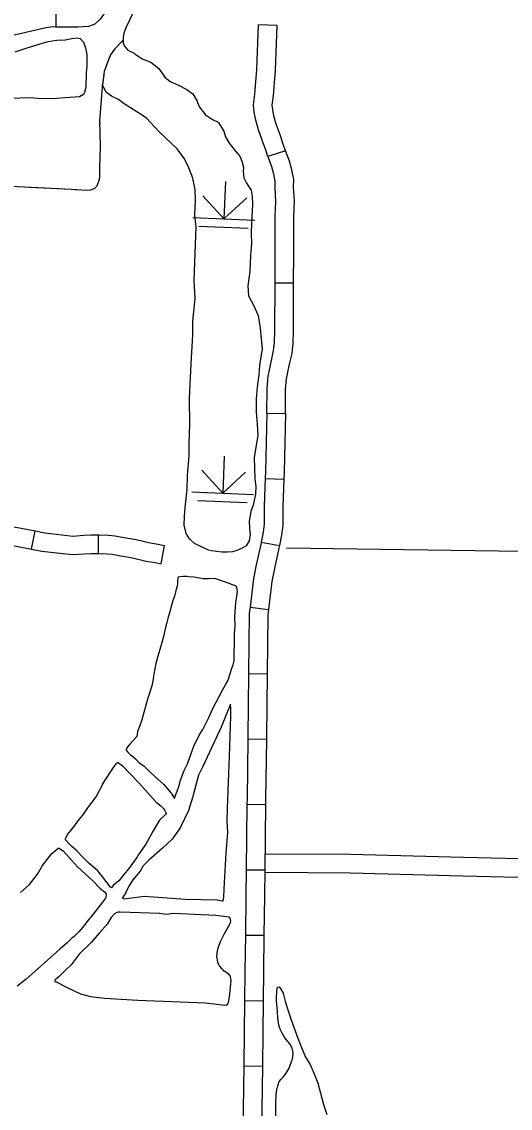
# Model space of a CAD drawing. Extents: x 1196286 to 1268366, y 2040822 to 2082115.
# Drawn here: x 1230064 to 1231542, y 2059803 to 2063093 of the extents above; entities that cross this region are included whole.
import ezdxf

# ---------------------------------------------------------------- set-up
doc = ezdxf.new("R2010")
doc.units = 0
for name, color, linetype in [('60', 7, 'Continuous'), ('61', 7, 'Continuous'), ('62', 7, 'Continuous'), ('Level 69', 7, 'Continuous'), ('Level 72', 7, 'Continuous'), ('Level 73', 7, 'Continuous'), ('Level 74', 7, 'Continuous')]:
    doc.layers.add(name, color=color, linetype=linetype)

msp = doc.modelspace()

# ---------------------------------------------------------------- linework, layer by layer
at = {"layer": '60'}
msp.add_lwpolyline([(1234688.5, 2061323.2), (1232787.5, 2061472.4), (1230865, 2061499.5)], dxfattribs=at)
at = {"layer": '61'}
for p, q in [((1230805.7, 2061908.1), (1230861.9, 2061906.7)), ((1230800.5, 2061710.4), (1230856.8, 2061708.6)), ((1230094, 2061496.6), (1230104.6, 2061551.8)), ((1230296, 2061483.3), (1230296.1, 2061539.5)), ((1230486, 2061452), (1230496.1, 2061507.3)), ((1230788.4, 2061517.5), (1230843.7, 2061507.1)), ((1230754.8, 2061320.7), (1230810.7, 2061313.9)), ((1230750.3, 2061119.8), (1230806.5, 2061119.1)), ((1230747.9, 2060921.8), (1230804.1, 2060921.1)), ((1230745.4, 2060723.8), (1230801.7, 2060723.1)), ((1230743, 2060525.8), (1230799.3, 2060525.2)), ((1230740.6, 2060327.9), (1230796.8, 2060327.2)), ((1230738.2, 2060129.9), (1230794.4, 2060129.2)), ((1230735.7, 2059931.9), (1230792, 2059931.2))]:
    msp.add_line(p, q, dxfattribs=at)
for points in [[(1230805.7, 2061908.1), (1230801.2, 2061730.5), (1230800.5, 2061710.4)], [(1230861.9, 2061906.7), (1230857.4, 2061728.9), (1230856.8, 2061708.6)], [(1230800.5, 2061710.4), (1230797.9, 2061626.6), (1230797.3, 2061572.3), (1230794.1, 2061547.8), (1230788.4, 2061517.5)], [(1230856.8, 2061708.6), (1230854.1, 2061625.4), (1230853.5, 2061568.4), (1230849.7, 2061539), (1230843.7, 2061507.1)], [(1229906.7, 2061582.6), (1229944.5, 2061578.6), (1230057.1, 2061560.9), (1230104.6, 2061551.8)], [(1230104.6, 2061551.8), (1230134.1, 2061546.1), (1230185.5, 2061539.7), (1230219.4, 2061536.1), (1230250.9, 2061538.3), (1230272.9, 2061539.5), (1230296.1, 2061539.5)], [(1230296.1, 2061539.5), (1230298.1, 2061539.5), (1230326.3, 2061538.6), (1230345.8, 2061536.3), (1230373.6, 2061531.6), (1230410.3, 2061525.4), (1230452.5, 2061515.3), (1230476.4, 2061510.9), (1230496.1, 2061507.3)], [(1229900.8, 2061526.6), (1229937.2, 2061522.8), (1230047.4, 2061505.5), (1230094, 2061496.6)], [(1230496.1, 2061507.3), (1230496.4, 2061507.2)], [(1230788.4, 2061517.5), (1230787.1, 2061510.6), (1230773.2, 2061449), (1230765.3, 2061407.2), (1230754.8, 2061320.7)], [(1230843.7, 2061507.1), (1230842.2, 2061499.2), (1230828.3, 2061437.5), (1230820.9, 2061398.6), (1230810.7, 2061313.9)], [(1230094, 2061496.6), (1230125.3, 2061490.5), (1230179.1, 2061483.8), (1230218.4, 2061479.7), (1230254.4, 2061482.1), (1230274.5, 2061483.3), (1230296, 2061483.3)], [(1230296, 2061483.3), (1230297.2, 2061483.3), (1230322.1, 2061482.5), (1230337.7, 2061480.6), (1230364.2, 2061476.1), (1230399.1, 2061470.2), (1230440.9, 2061460.3), (1230466.2, 2061455.6), (1230486, 2061452)], [(1230486, 2061452), (1230486.3, 2061451.9)], [(1230754.8, 2061320.7), (1230752.5, 2061301.7), (1230750.3, 2061119.8)], [(1230810.7, 2061313.9), (1230808.7, 2061298), (1230806.5, 2061119.1)], [(1230750.3, 2061119.8), (1230747.9, 2060927.6), (1230747.9, 2060921.8)], [(1230806.5, 2061119.1), (1230804.2, 2060926.9), (1230804.1, 2060921.1)], [(1230747.9, 2060921.8), (1230745.6, 2060739.5), (1230745.4, 2060723.8)], [(1230804.1, 2060921.1), (1230801.9, 2060738.8), (1230801.7, 2060723.1)], [(1230745.4, 2060723.8), (1230743, 2060525.8)], [(1230801.7, 2060723.1), (1230799.3, 2060525.2)], [(1230743, 2060525.8), (1230742.1, 2060447.3), (1230740.6, 2060327.9)], [(1230799.3, 2060525.2), (1230798.3, 2060446.6), (1230796.8, 2060327.2)], [(1230740.6, 2060327.9), (1230739.2, 2060218.3), (1230738.2, 2060129.9)], [(1230796.8, 2060327.2), (1230795.5, 2060217.6), (1230794.4, 2060129.2)], [(1230738.2, 2060129.9), (1230735.8, 2059934.1), (1230735.7, 2059931.9)], [(1230794.4, 2060129.2), (1230792, 2059933.5), (1230792, 2059931.2)], [(1230735.7, 2059931.9), (1230733.3, 2059733.9)], [(1230792, 2059931.2), (1230789.6, 2059733.2)]]:
    msp.add_lwpolyline(points, dxfattribs=at)
at = {"layer": '62'}
for points in [[(1230428.8, 2063710.6), (1230400.2, 2063657.4), (1230365.7, 2063599.4), (1230347.2, 2063540.8), (1230346.3, 2063458), (1230353.2, 2063369.8), (1230365.6, 2063346), (1230421.3, 2063279), (1230433.2, 2063244.9), (1230431.9, 2063213.9), (1230415.9, 2063152.5), (1230378.6, 2063074.8)], [(1230378.6, 2063074.8), (1230373.3, 2063058.4), (1230371, 2063044.9), (1230370.7, 2063037), (1230371.2, 2063028), (1230375, 2063018.8), (1230385.5, 2063006.9), (1230404.3, 2062997.6), (1230406.8, 2062995.3), (1230428.1, 2062980.3), (1230454.7, 2062970.4), (1230478.9, 2062951.9), (1230497.1, 2062925.4), (1230513.2, 2062912.1), (1230538.7, 2062901.1), (1230563.4, 2062888.3), (1230581.7, 2062874.5), (1230594.8, 2062852.3), (1230595.8, 2062848.1), (1230601.7, 2062834), (1230620.1, 2062811.2), (1230641.4, 2062797.4), (1230658.4, 2062788.9), (1230675.1, 2062762.1), (1230680.9, 2062744.6), (1230691.9, 2062725.1), (1230709.6, 2062702.7), (1230724, 2062686), (1230730.3, 2062671.2), (1230734.5, 2062651.5), (1230734.2, 2062639.8), (1230735.4, 2062620.2), (1230744.3, 2062604.2), (1230758.2, 2062583), (1230761.4, 2062564.5), (1230762.1, 2062539.6), (1230759.2, 2062484.1), (1230758.2, 2062452.5), (1230759.5, 2062421.6), (1230756.4, 2062385.3), (1230753.8, 2062337.6), (1230747.9, 2062293.4), (1230749.6, 2062263.3), (1230765.8, 2062232.6), (1230779.5, 2062203.2), (1230785, 2062165.1), (1230791.3, 2062102.5), (1230783.7, 2062052.7), (1230781.3, 2062023.8), (1230776.4, 2061987.9), (1230773.4, 2061951.5), (1230773.2, 2061910.9), (1230776.6, 2061874.7), (1230777.8, 2061840.8), (1230773.5, 2061811.6), (1230766.7, 2061774.2), (1230768.6, 2061741.4), (1230769.1, 2061707.9), (1230772.1, 2061686.4), (1230771.4, 2061663.1), (1230764.3, 2061629.1), (1230757, 2061609.8), (1230752.3, 2061581), (1230753.1, 2061560.3), (1230754.7, 2061540.3), (1230751.9, 2061521.9), (1230742.8, 2061506.1)], [(1230370.7, 2063037), (1230344.8, 2063010.4), (1230332.2, 2062992.8), (1230324.9, 2062973.1), (1230316.7, 2062950.8), (1230313.8, 2062942.2), (1230307, 2062895.4), (1230299.7, 2062793.4), (1230301.4, 2062716.6), (1230299.6, 2062649.7), (1230299.1, 2062620.8), (1230296.8, 2062609.2), (1230290.8, 2062595.1), (1230283.4, 2062587.4), (1230270.9, 2062583.3), (1230262.3, 2062581.7), (1230214.8, 2062585.1), (1229970.6, 2062596.8)], [(1230370.7, 2063037), (1230344.8, 2063010.4), (1230332.2, 2062992.8), (1230324.9, 2062973.1), (1230316.7, 2062950.8), (1230313.8, 2062942.2), (1230307, 2062895.4), (1230299.7, 2062793.4), (1230301.4, 2062716.6), (1230299.6, 2062649.7), (1230299.1, 2062620.8), (1230296.8, 2062609.2), (1230290.8, 2062595.1), (1230283.4, 2062587.4), (1230270.9, 2062583.3), (1230262.3, 2062581.7), (1230214.8, 2062585.1), (1229970.6, 2062596.8)], [(1230044.4, 2063002.3), (1230077.7, 2063013.2), (1230109.5, 2063023.5), (1230144.3, 2063033.3), (1230169.9, 2063037), (1230195, 2063038.4), (1230216.1, 2063042.2), (1230232.7, 2063044.7), (1230241.2, 2063042.6), (1230250.6, 2063031.7), (1230257.2, 2063013.8), (1230261.4, 2062994.1), (1230261, 2062959.2), (1230259.2, 2062937.4), (1230258.8, 2062924.3), (1230258.3, 2062907.7), (1230258, 2062897.2), (1230257.4, 2062890.1), (1230254, 2062878.6), (1230250.8, 2062873), (1230238.6, 2062865.9), (1230209.7, 2062863.8), (1230170.7, 2062860.9), (1230126.8, 2062859.7), (1230087.2, 2062862.9), (1230032.1, 2062860.9)], [(1230370.7, 2063037), (1230344.8, 2063010.4), (1230332.2, 2062992.8), (1230326.8, 2062978.3)], [(1230312.2, 2062931.2), (1230307, 2062895.4), (1230299.7, 2062793.4), (1230299.9, 2062783.4)], [(1230301, 2062733.9), (1230301.4, 2062716.6), (1230299.6, 2062649.7), (1230299.1, 2062620.8), (1230296.8, 2062609.2), (1230290.8, 2062595.1), (1230285.1, 2062589.2)], [(1230237.2, 2062583.5), (1230214.8, 2062585.1), (1230088.9, 2062591.1)], [(1230742.8, 2061506.1), (1230728.7, 2061497.9), (1230715, 2061492.7), (1230701.4, 2061487.8), (1230686.8, 2061486.8), (1230670.3, 2061487.3), (1230653.5, 2061489), (1230637.8, 2061491), (1230628.9, 2061493.2)], [(1230686.4, 2060711.6), (1230693, 2060869.2), (1230696.9, 2060990.6), (1230696.1, 2061012.8), (1230695.3, 2061027.1), (1230667.7, 2060956.9), (1230611.2, 2060836.7), (1230599, 2060811.6), (1230590.5, 2060781.9), (1230581.2, 2060747.8), (1230568.6, 2060705.4), (1230543.3, 2060652.1), (1230519.1, 2060618.7), (1230489.9, 2060590.8), (1230449, 2060555.1), (1230431.9, 2060537), (1230422.2, 2060521.1), (1230399.7, 2060494.8), (1230388.4, 2060475.8), (1230378.5, 2060457.1), (1230368.9, 2060440.3), (1230368.4, 2060439.8), (1230373.9, 2060437.5), (1230434.9, 2060445.9), (1230559.9, 2060436.9), (1230655.4, 2060434.6), (1230670.7, 2060431.4), (1230672.3, 2060431.6), (1230673.6, 2060432), (1230674.9, 2060435.4), (1230675.4, 2060444.4), (1230677.5, 2060487.1), (1230682.2, 2060576), (1230687.9, 2060638.4), (1230685.7, 2060673.7), (1230686.4, 2060711.2)], [(1230308.9, 2060785), (1230346.2, 2060841.6), (1230352, 2060848.1), (1230353.6, 2060850.2), (1230355.4, 2060850.4), (1230369.3, 2060840.4), (1230418.7, 2060788.6), (1230470.5, 2060730.4), (1230484.8, 2060719.4), (1230492.5, 2060710.8), (1230495.9, 2060706.7), (1230499.1, 2060700.6), (1230502.3, 2060694.6), (1230498.9, 2060692.8), (1230480.9, 2060675.9), (1230461.3, 2060643), (1230439.8, 2060602.7), (1230417.6, 2060571.5), (1230412.2, 2060563.1), (1230390.8, 2060533.7), (1230369.8, 2060506.8), (1230357.8, 2060492.5), (1230341.1, 2060477.6), (1230335.3, 2060471.1), (1230332.6, 2060473.3), (1230312.1, 2060499.5), (1230293.9, 2060521.9), (1230268.3, 2060544.5), (1230249, 2060564), (1230230.6, 2060583.3), (1230214.8, 2060596.7), (1230207.1, 2060604.6), (1230197.7, 2060615), (1230196.8, 2060616.4), (1230196.9, 2060619.1), (1230202.7, 2060632.6), (1230218.7, 2060651.9), (1230235.1, 2060674), (1230252, 2060694.8), (1230263.6, 2060713.1), (1230270, 2060721.4), (1230289.5, 2060746), (1230310.2, 2060787.2)], [(1230060, 2060456.7), (1230087.3, 2060481.2), (1230111.5, 2060512.3), (1230126.8, 2060538.7), (1230141.2, 2060556.3), (1230155.4, 2060574.6), (1230164.9, 2060583.2), (1230171.8, 2060589.3), (1230174, 2060590.9), (1230176.9, 2060591), (1230190.9, 2060581.8), (1230233.2, 2060534.3), (1230279, 2060491.9), (1230301, 2060469.2), (1230314.6, 2060458.5), (1230319.7, 2060452.7), (1230318.8, 2060442.3), (1230317.5, 2060439.6), (1230308.9, 2060427.4), (1230294.5, 2060409.3), (1230279.3, 2060390.6), (1230262.5, 2060369.3), (1230251.6, 2060355.7), (1230238.1, 2060338.5), (1230230, 2060330.2), (1230222.5, 2060323.4), (1230215.3, 2060318.3), (1230201.8, 2060304), (1230179.5, 2060285.2)], [(1230481, 2060392.8), (1230362.2, 2060397), (1230356.8, 2060396.9), (1230351.5, 2060395.8), (1230344.8, 2060392.1), (1230335, 2060380.8), (1230323.9, 2060361.9), (1230298.4, 2060333.4), (1230274.3, 2060305.1), (1230238.3, 2060270.1), (1230213.6, 2060238.1), (1230196.5, 2060222), (1230184.9, 2060210.7), (1230176.4, 2060201.6), (1230167.7, 2060194.2), (1230163.7, 2060190.5), (1230167.8, 2060186), (1230201.2, 2060169), (1230242.2, 2060150), (1230271.9, 2060141.7), (1230314.1, 2060136.4), (1230415.5, 2060130.9), (1230619.9, 2060122.8), (1230678.5, 2060115.7), (1230682.6, 2060116.3), (1230685.7, 2060116.9), (1230690, 2060124), (1230692.7, 2060140.5), (1230697.8, 2060189.1), (1230696.6, 2060195.6), (1230695.3, 2060202.2), (1230694.4, 2060204.6), (1230690.2, 2060209.1), (1230676, 2060218.8), (1230662.2, 2060234.5), (1230657.9, 2060242.3), (1230654, 2060262.8), (1230656.4, 2060280.7), (1230659.9, 2060295.1), (1230666.4, 2060310.6), (1230676.4, 2060330.3), (1230684.1, 2060344.4), (1230691.1, 2060356.7), (1230695.8, 2060365.8), (1230696.1, 2060370.3), (1230695.2, 2060375.6), (1230694, 2060380.6), (1230693.8, 2060381.3), (1230693.7, 2060381.3), (1230691.7, 2060382.2), (1230675.7, 2060384.6), (1230650.8, 2060386.9), (1230522.5, 2060393.6), (1230502.2, 2060390.1), (1230479.5, 2060393)], [(1230179.2, 2060284.8), (1230077.3, 2060194.7), (1230050.6, 2060173.5)], [(1230833, 2059779.3), (1230832.3, 2059814.6), (1230834, 2059845), (1230835.9, 2059859.2), (1230838.6, 2059871.9), (1230842.7, 2059884.6), (1230848.9, 2059891.9), (1230854.4, 2059897.7), (1230864.1, 2059909.5), (1230873.2, 2059925.3), (1230881.5, 2059948.4), (1230882.2, 2059949.1), (1230883.7, 2059958.8), (1230884.7, 2059967.8), (1230884.6, 2059977.2), (1230881.9, 2059985.2), (1230874.8, 2059998.6), (1230867.9, 2060006.7), (1230860, 2060016.8), (1230851.5, 2060030.6), (1230845.9, 2060042.8), (1230841.7, 2060054.6), (1230838.3, 2060075.8), (1230838.1, 2060094.2), (1230836.3, 2060107.4), (1230835.1, 2060128.9), (1230835.2, 2060143.2), (1230835.4, 2060151.1), (1230835.3, 2060158.6), (1230836.3, 2060165), (1230837.9, 2060170.2), (1230842.4, 2060170.8), (1230848.2, 2060164.2), (1230855.3, 2060151.6), (1230861.3, 2060128), (1230867.7, 2060104.5), (1230877.6, 2060074.1), (1230886.9, 2060049.4), (1230899.3, 2060015.5), (1230908.7, 2059992.3), (1230922.2, 2059958), (1230935.8, 2059938), (1230949.1, 2059908.2), (1230959.4, 2059879.7), (1230966.5, 2059853.1), (1230977.2, 2059814.8), (1230987.1, 2059784.8)]]:
    msp.add_lwpolyline(points, dxfattribs=at)
msp.add_lwpolyline([(1230629.4, 2061406.1), (1230612.7, 2061406.8), (1230595.4, 2061409.2), (1230585.9, 2061411), (1230570, 2061412.9), (1230564, 2061413.4), (1230551.9, 2061413.8), (1230542.6, 2061412.7), (1230536.8, 2061411.3), (1230536.4, 2061409.8), (1230535.4, 2061398.9), (1230534.9, 2061392.5), (1230534.1, 2061383.9), (1230530.5, 2061370.9), (1230525.7, 2061353.7), (1230522.3, 2061342.8), (1230516.2, 2061323.6), (1230511.6, 2061306.4), (1230506.9, 2061290.2), (1230502.5, 2061274.6), (1230498.2, 2061255.2), (1230492.5, 2061232.1), (1230487.7, 2061213.3), (1230481.7, 2061192.4), (1230475.8, 2061172.3), (1230469.4, 2061149.9), (1230465.3, 2061129.2), (1230461.9, 2061105.1), (1230458.3, 2061085), (1230448.2, 2061053.8), (1230444.3, 2061042.1), (1230427, 2060979.7), (1230420.6, 2060959.4), (1230414.2, 2060944.7), (1230412.2, 2060929.2), (1230391.4, 2060906.3), (1230385.5, 2060898.6), (1230381.1, 2060892.5), (1230380, 2060890.1), (1230379.8, 2060889.1), (1230379.6, 2060887.8), (1230379.6, 2060887.8), (1230383.7, 2060882.3), (1230393.4, 2060873.2), (1230399.8, 2060868.1), (1230407.9, 2060861.3), (1230418.8, 2060850.3), (1230433.1, 2060840), (1230452, 2060822.3), (1230465.9, 2060808.5), (1230493.7, 2060783.5), (1230515.9, 2060757.2), (1230526.6, 2060741.6), (1230528.4, 2060748.5), (1230534.4, 2060763.7), (1230539.3, 2060777.8), (1230544.1, 2060796.8), (1230555, 2060826.1), (1230565.9, 2060846.4), (1230571.6, 2060863.6), (1230584.9, 2060899.9), (1230601.2, 2060932.9), (1230611.8, 2060950.1), (1230621.8, 2060970.6), (1230629.6, 2060986.2), (1230641.1, 2061011.8), (1230652.5, 2061032.7), (1230661.6, 2061050.3), (1230671.6, 2061069.2), (1230681.1, 2061087.6), (1230688.6, 2061100), (1230698.5, 2061133), (1230703.7, 2061146.1), (1230706.4, 2061158.6), (1230707.1, 2061181), (1230707.7, 2061211), (1230707.4, 2061239.9), (1230709.3, 2061264.7), (1230709.1, 2061291.8), (1230711.2, 2061334.9), (1230716.5, 2061367), (1230714.6, 2061381.5), (1230712.2, 2061384.2), (1230708.8, 2061386), (1230703.8, 2061387.5), (1230689.8, 2061393.4), (1230680.1, 2061396.8), (1230647.7, 2061407.3)], close=True, dxfattribs=at)
at = {"layer": 'Level 69'}
for p, q in [((1230167.6, 2063133.3), (1230167.2, 2063077.1)), ((1230836.9, 2063081.7), (1230780.7, 2063083.9)), ((1230862, 2062702.7), (1230808.7, 2062684.7)), ((1230886.4, 2062301.2), (1230830.2, 2062301.4))]:
    msp.add_line(p, q, dxfattribs=at)
for points in [[(1230336.4, 2063192.4), (1230336, 2063182.4), (1230332.7, 2063163.9), (1230326.1, 2063141.6), (1230316.5, 2063121.9), (1230301.8, 2063100.8), (1230285.5, 2063085.5), (1230265.9, 2063078.2), (1230233.4, 2063076.5), (1230167.2, 2063077.1)], [(1230167.2, 2063077.1), (1230157.2, 2063077.2), (1230133.3, 2063073.6), (1230090, 2063064), (1230046.5, 2063053.6), (1230004.2, 2063045.8), (1229981.6, 2063039.1)], [(1230770.4, 2062887.4), (1230775.4, 2062948.4), (1230780.7, 2063083.9)], [(1230826.5, 2062882.8), (1230831.5, 2062945), (1230836.9, 2063081.7)], [(1230808.7, 2062684.7), (1230802, 2062704.5), (1230792.8, 2062732), (1230780.6, 2062765.5), (1230771.8, 2062794.8), (1230767.5, 2062819.5), (1230765.4, 2062841.3), (1230769.3, 2062874.1), (1230770.4, 2062887.4)], [(1230862, 2062702.7), (1230855.3, 2062722.5), (1230846, 2062750.5), (1230834, 2062783.2), (1230826.6, 2062807.8), (1230823.3, 2062827), (1230822, 2062840.7), (1230825.3, 2062868.5), (1230826.5, 2062882.8)], [(1230886.8, 2062499.3), (1230886.8, 2062502.9), (1230888.7, 2062549.4), (1230886.6, 2062592.7), (1230886.9, 2062615.3), (1230881.4, 2062644.7), (1230874, 2062671), (1230863, 2062699.8), (1230862, 2062702.7)], [(1230830.6, 2062499.4), (1230830.6, 2062504), (1230832.4, 2062549.2), (1230830.4, 2062591.7), (1230830.6, 2062610.4), (1230826.6, 2062631.8), (1230820.5, 2062653.3), (1230810.1, 2062680.8), (1230808.7, 2062684.7)], [(1230830.2, 2062301.4), (1230830.4, 2062392.9), (1230830.6, 2062499.4)], [(1230886.4, 2062301.2), (1230886.7, 2062392.8), (1230886.8, 2062499.3)], [(1230827, 2062106.3), (1230828.6, 2062121.4), (1230829.7, 2062159.1), (1230830.2, 2062301.4)], [(1230882.9, 2062100.5), (1230884.7, 2062117.6), (1230886, 2062158.1), (1230886.4, 2062301.2)], [(1230805.7, 2061907.6), (1230806.2, 2061982.4), (1230809.4, 2062020.3), (1230815.1, 2062048.7), (1230820.4, 2062072.9), (1230826.1, 2062098.2), (1230827, 2062106.3)], [(1230861.9, 2061907.2), (1230862.4, 2061979.8), (1230865.1, 2062012.4), (1230870.1, 2062037.1), (1230875.3, 2062060.7), (1230881.7, 2062089.1), (1230882.9, 2062100.5)]]:
    msp.add_lwpolyline(points, dxfattribs=at)
at = {"layer": 'Level 72'}
for points in [[(1232814.9, 2061445.3), (1232804.7, 2061071.8), (1232793.8, 2060675.7), (1232789.7, 2060523.7), (1232795.4, 2060474), (1232728.6, 2060467.2), (1232550, 2060474.5), (1232003.9, 2060498.2), (1231761, 2060508.6), (1231750.2, 2060507.7), (1231737.6, 2060502.9), (1231713.1, 2060498.9), (1231649.8, 2060500.2), (1231398.6, 2060506), (1231057.2, 2060515.5), (1230799.2, 2060516.9)], [(1232758.7, 2061446.9), (1232748.5, 2061073.4), (1232737.6, 2060677.3), (1232733.4, 2060524.3), (1232726.9, 2060523.6), (1232552.3, 2060530.7), (1232006.3, 2060554.4), (1231759.9, 2060565), (1231737.7, 2060563.1), (1231722.9, 2060557.5), (1231709.1, 2060555.3), (1231651, 2060556.4), (1231400, 2060562.3), (1231058.1, 2060571.8), (1230799.8, 2060573.1)]]:
    msp.add_lwpolyline(points, dxfattribs=at)
at = {"layer": 'Level 73'}
for p, q in [((1230680.4, 2062608.9), (1230675.5, 2062496.5)), ((1230675.5, 2062496.5), (1230612.2, 2062565.6)), ((1230675.5, 2062496.5), (1230744.6, 2062559.9)), ((1230581.9, 2062500.5), (1230769.2, 2062492.5)), ((1230599.5, 2062474.2), (1230749.4, 2062467.8)), ((1230676.8, 2061778.3), (1230672, 2061665.9)), ((1230672, 2061665.9), (1230608.6, 2061735)), ((1230672, 2061665.9), (1230741, 2061729.3)), ((1230578.3, 2061670), (1230765.6, 2061661.9)), ((1230596, 2061643.6), (1230745.8, 2061637.2))]:
    msp.add_line(p, q, dxfattribs=at)
at = {"layer": 'Level 74'}
for points in [[(1230431.8, 2062808.6), (1230373.5, 2062844.7), (1230357, 2062857.3), (1230335.3, 2062868.1), (1230320.3, 2062879.2), (1230307.5, 2062902.2)], [(1230534.5, 2062708.4), (1230480, 2062759.3), (1230454, 2062787.6), (1230442.4, 2062800.2), (1230431.8, 2062808.6)], [(1230628.9, 2061493.2), (1230586.6, 2061513.4), (1230571.3, 2061527.1), (1230561.3, 2061543.9), (1230555, 2061569), (1230556.4, 2061595.8), (1230558.4, 2061622.3), (1230564.1, 2061677.5), (1230565.9, 2061720.1), (1230570.5, 2061778.7), (1230570.1, 2061817), (1230572.6, 2061875.1), (1230571.9, 2061952.8), (1230576.4, 2062057.4), (1230581.5, 2062145.5), (1230581.3, 2062186.5), (1230588.8, 2062254.8), (1230585.9, 2062310.5), (1230591.8, 2062471.9), (1230587.6, 2062507.2), (1230589.6, 2062553.5), (1230588.3, 2062584.4), (1230581.5, 2062619.2), (1230569.8, 2062651.2), (1230556, 2062677.6), (1230534.5, 2062708.4)]]:
    msp.add_lwpolyline(points, dxfattribs=at)

doc.saveas('drawing.dxf')
